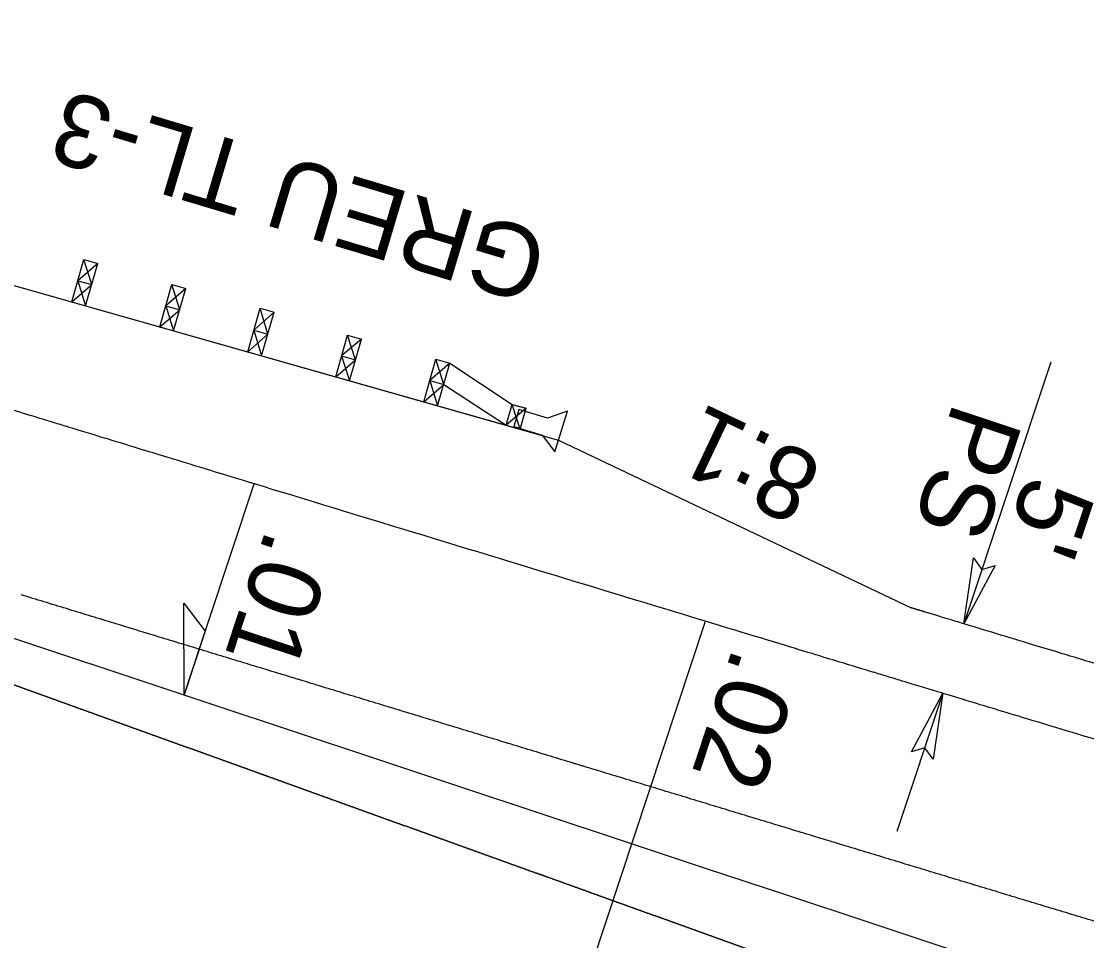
# Model space of a CAD drawing. Extents: x 472216 to 481979, y 489069 to 507339.
# Drawn here: x 480383.4 to 480456.8, y 493307.3 to 493370.6 of the extents above; entities that cross this region are included whole.
import ezdxf

# ---------------------------------------------------------------- set-up
doc = ezdxf.new("R2010")
doc.units = 0
for name, color, linetype in [('Prop Drainage Structure Drop Inlet Grate 2 Narrow Slots and Sag Grates 840 24 CELL', 7, 'Continuous'), ('Prop Drainage Structure Drop Inlet Grate 2 Wide Slots and Sag Grates 840 22 Label', 7, 'Continuous'), ('Prop Drainage Structure Outlet Berm Ditch 850 10 CELL', 7, 'Continuous'), ('Prop Drainage Structure Pipe CSP 15in', 7, 'Continuous'), ('Prop Drainage Structure Pipe Plug CELL', 7, 'Continuous'), ('Prop Drainage Structure Pipe RCP 15in Class III Label', 7, 'Continuous'), ('Prop Drainage Structure Pipe RCP 24in Class III Label', 7, 'Continuous'), ('Prop Erosion Embankment Toe Protection CELL', 7, 'Continuous'), ('Sheet Block Revision CELL', 7, 'Continuous'), ('Sheet North Arrow Point CELL', 7, 'Continuous')]:
    doc.layers.add(name, color=color, linetype=linetype)

msp = doc.modelspace()

# ---------------------------------------------------------------- linework, layer by layer
at = {"layer": 'Prop Drainage Structure Drop Inlet Grate 2 Narrow Slots and Sag Grates 840 24 CELL'}
msp.add_lwpolyline([(480394.601, 493324.193), (480394.583, 493330.518), (480396.051, 493328.585)], close=True, dxfattribs=at)
at = {"layer": 'Prop Drainage Structure Drop Inlet Grate 2 Wide Slots and Sag Grates 840 22 Label'}
for p, q in [((480394.601, 493324.193), (480399.437, 493338.734)), ((480420.369, 493298.635), (480430.522, 493329.27))]:
    msp.add_line(p, q, dxfattribs=at)
at = {"layer": 'Prop Drainage Structure Outlet Berm Ditch 850 10 CELL'}
for points in [[(480450.47, 493333.12), (480448.317, 493329.093), (480448.984, 493333.64), (480449.562, 493332.842)], [(480444.709, 493320.283), (480446.863, 493324.309), (480446.196, 493319.763), (480445.618, 493320.561)]]:
    msp.add_lwpolyline(points, close=True, dxfattribs=at)
at = {"layer": 'Prop Drainage Structure Pipe Plug CELL'}
for p, q in [((480372.292, 493355.395), (480417.266, 493342.628)), ((480386.861, 493351.259), (480387.693, 493354.191)), ((480388.655, 493353.918), (480387.278, 493352.726)), ((480388.24, 493352.452), (480387.693, 493354.191)), ((480387.693, 493354.191), (480388.655, 493353.918)), ((480387.823, 493350.986), (480388.655, 493353.918)), ((480386.861, 493351.259), (480388.24, 493352.452)), ((480387.278, 493352.726), (480388.24, 493352.452)), ((480387.278, 493352.726), (480387.823, 493350.986)), ((480392.923, 493349.538), (480393.751, 493352.459)), ((480394.3, 493350.726), (480393.751, 493352.459)), ((480393.751, 493352.459), (480394.714, 493352.186)), ((480394.714, 493352.186), (480393.338, 493350.999)), ((480393.885, 493349.265), (480394.714, 493352.186)), ((480393.338, 493350.999), (480394.3, 493350.726)), ((480393.338, 493350.999), (480393.885, 493349.265)), ((480398.984, 493347.818), (480399.841, 493350.836)), ((480400.374, 493349.053), (480399.841, 493350.836)), ((480399.841, 493350.836), (480400.803, 493350.563)), ((480392.923, 493349.538), (480394.3, 493350.726)), ((480400.803, 493350.563), (480399.412, 493349.327)), ((480399.947, 493347.545), (480400.803, 493350.563)), ((480392.923, 493349.538), (480393.885, 493349.265)), ((480399.412, 493349.327), (480400.374, 493349.053)), ((480399.412, 493349.327), (480399.947, 493347.545)), ((480398.984, 493347.818), (480400.374, 493349.053)), ((480405.046, 493346.097), (480405.865, 493348.982)), ((480406.828, 493348.709), (480405.456, 493347.54)), ((480406.418, 493347.267), (480405.865, 493348.982)), ((480405.865, 493348.982), (480406.828, 493348.709)), ((480406.008, 493345.824), (480406.828, 493348.709)), ((480405.046, 493346.097), (480406.418, 493347.267)), ((480405.456, 493347.54), (480406.418, 493347.267)), ((480405.456, 493347.54), (480406.008, 493345.824)), ((480411.108, 493344.376), (480411.945, 493347.323)), ((480412.489, 493345.577), (480411.945, 493347.323)), ((480411.945, 493347.323), (480412.907, 493347.05)), ((480412.907, 493347.05), (480411.527, 493345.85)), ((480412.07, 493344.103), (480412.907, 493347.05)), ((480412.907, 493347.05), (480417.195, 493344.208)), ((480411.527, 493345.85), (480412.489, 493345.577)), ((480411.527, 493345.85), (480412.07, 493344.103)), ((480411.108, 493344.376), (480412.489, 493345.577)), ((480412.489, 493345.577), (480416.785, 493342.764)), ((480416.785, 493342.764), (480417.195, 493344.208)), ((480417.195, 493344.208), (480417.676, 493344.071)), ((480417.747, 493342.491), (480417.195, 493344.208)), ((480417.195, 493344.208), (480418.157, 493343.935)), ((480418.157, 493343.935), (480416.785, 493342.764)), ((480417.671, 493343.861), (480417.494, 493343.276)), ((480419.63, 493343.267), (480417.671, 493343.861)), ((480417.747, 493342.491), (480418.157, 493343.935)), ((480421.007, 493343.744), (480419.63, 493343.267)), ((480420.151, 493340.931), (480421.007, 493343.744)), ((480417.494, 493343.276), (480417.318, 493342.691)), ((480417.318, 493342.691), (480419.277, 493342.097)), ((480419.277, 493342.097), (480420.151, 493340.931))]:
    msp.add_line(p, q, dxfattribs=at)
at = {"layer": 'Prop Drainage Structure Pipe RCP 15in Class III Label'}
for points in [[(480440.789, 493313.612), (480440.013, 493313.847), (480439.237, 493314.083), (480438.461, 493314.318), (480437.685, 493314.553), (480436.909, 493314.789), (480436.134, 493315.024), (480435.358, 493315.26), (480434.582, 493315.495), (480433.806, 493315.731), (480433.03, 493315.966), (480432.255, 493316.202), (480431.479, 493316.438), (480430.703, 493316.673), (480429.927, 493316.909), (480429.151, 493317.145), (480428.376, 493317.38), (480427.6, 493317.616), (480426.824, 493317.852), (480426.048, 493318.087), (480425.273, 493318.323), (480424.497, 493318.559), (480423.721, 493318.795), (480422.945, 493319.031), (480422.17, 493319.266), (480421.394, 493319.502), (480420.618, 493319.738), (480419.843, 493319.974), (480419.067, 493320.21), (480418.291, 493320.446), (480417.515, 493320.682), (480416.74, 493320.918), (480415.964, 493321.154), (480415.188, 493321.39), (480414.413, 493321.626), (480413.637, 493321.862), (480412.861, 493322.098), (480412.086, 493322.334), (480411.31, 493322.571), (480410.535, 493322.807), (480409.759, 493323.043), (480408.983, 493323.279), (480408.208, 493323.515), (480407.432, 493323.752), (480406.656, 493323.988), (480405.881, 493324.224), (480405.105, 493324.461), (480404.33, 493324.697), (480403.554, 493324.933), (480402.778, 493325.17), (480402.003, 493325.406), (480401.227, 493325.642), (480400.452, 493325.879), (480399.676, 493326.115), (480398.901, 493326.352), (480398.125, 493326.588), (480397.35, 493326.825), (480396.574, 493327.061), (480395.799, 493327.298), (480395.023, 493327.535), (480394.247, 493327.771), (480393.472, 493328.008), (480392.696, 493328.244), (480391.921, 493328.481), (480391.145, 493328.718), (480390.37, 493328.955), (480389.595, 493329.191), (480388.819, 493329.428), (480388.044, 493329.665), (480387.268, 493329.902), (480386.493, 493330.138), (480385.717, 493330.375), (480384.942, 493330.612), (480384.166, 493330.849), (480383.391, 493331.086)], [(480402.52, 493325.249), (480402.003, 493325.406), (480401.227, 493325.642), (480400.452, 493325.879), (480399.676, 493326.115), (480398.901, 493326.352), (480398.125, 493326.588), (480397.35, 493326.825), (480396.574, 493327.061), (480395.799, 493327.298), (480395.023, 493327.535), (480394.247, 493327.771), (480393.472, 493328.008), (480392.696, 493328.244), (480391.921, 493328.481), (480391.145, 493328.718), (480390.37, 493328.955), (480389.595, 493329.191), (480388.819, 493329.428), (480388.044, 493329.665), (480387.268, 493329.902), (480386.493, 493330.138), (480385.717, 493330.375), (480384.942, 493330.612), (480384.166, 493330.849), (480383.391, 493331.086)], [(480437.962, 493305.067), (480437.198, 493305.341), (480436.435, 493305.615), (480435.672, 493305.889), (480434.908, 493306.163), (480434.145, 493306.437), (480433.382, 493306.711), (480432.618, 493306.985), (480431.855, 493307.259), (480431.092, 493307.533), (480430.328, 493307.808), (480429.565, 493308.082), (480428.802, 493308.356), (480428.039, 493308.63), (480427.275, 493308.904), (480426.512, 493309.178), (480425.749, 493309.453), (480424.986, 493309.727), (480424.222, 493310.001), (480423.459, 493310.276), (480422.696, 493310.55), (480421.933, 493310.824), (480421.17, 493311.099), (480420.406, 493311.373), (480419.643, 493311.647), (480418.88, 493311.922), (480418.117, 493312.196), (480417.354, 493312.471), (480416.591, 493312.745), (480415.828, 493313.02), (480415.064, 493313.294), (480414.301, 493313.569), (480413.538, 493313.843), (480412.775, 493314.118), (480412.012, 493314.392), (480411.249, 493314.667), (480410.486, 493314.942), (480409.723, 493315.216), (480408.96, 493315.491), (480408.197, 493315.766), (480407.434, 493316.041), (480406.671, 493316.315), (480405.908, 493316.59), (480405.145, 493316.865), (480404.382, 493317.14), (480403.619, 493317.414), (480402.856, 493317.689), (480402.093, 493317.964), (480401.33, 493318.239), (480400.567, 493318.514), (480399.804, 493318.789), (480399.041, 493319.064), (480398.278, 493319.339), (480397.515, 493319.614), (480396.752, 493319.889), (480395.989, 493320.164), (480395.226, 493320.439), (480394.463, 493320.714), (480393.7, 493320.989), (480392.937, 493321.264), (480392.174, 493321.539), (480391.412, 493321.815), (480390.649, 493322.09), (480389.886, 493322.365), (480389.123, 493322.64), (480388.36, 493322.915), (480387.597, 493323.191), (480386.834, 493323.466), (480386.072, 493323.741), (480385.309, 493324.017), (480384.546, 493324.292), (480383.783, 493324.567), (480383.02, 493324.843), (480382.258, 493325.118), (480381.495, 493325.393)], [(480381.495, 493325.393), (480382.258, 493325.118), (480383.02, 493324.843), (480383.783, 493324.567), (480384.546, 493324.292), (480385.309, 493324.017), (480386.072, 493323.741), (480386.834, 493323.466), (480387.597, 493323.191), (480388.36, 493322.915), (480389.123, 493322.64), (480389.886, 493322.365), (480390.649, 493322.09), (480391.412, 493321.815), (480392.174, 493321.539), (480392.937, 493321.264), (480393.7, 493320.989), (480394.463, 493320.714), (480395.226, 493320.439), (480395.989, 493320.164), (480396.752, 493319.889), (480397.515, 493319.614), (480398.278, 493319.339), (480399.041, 493319.064), (480399.804, 493318.789), (480400.313, 493318.606)], [(480421.652, 493319.424), (480421.394, 493319.502), (480420.618, 493319.738), (480419.843, 493319.974), (480419.067, 493320.21), (480418.291, 493320.446), (480417.515, 493320.682), (480416.74, 493320.918), (480415.964, 493321.154), (480415.188, 493321.39), (480414.413, 493321.626), (480413.637, 493321.862), (480412.861, 493322.098), (480412.086, 493322.334), (480411.31, 493322.571), (480410.535, 493322.807), (480409.759, 493323.043), (480408.983, 493323.279), (480408.208, 493323.515), (480407.432, 493323.752), (480406.656, 493323.988), (480405.881, 493324.224), (480405.105, 493324.461), (480404.33, 493324.697), (480403.554, 493324.933), (480402.778, 493325.17), (480402.52, 493325.249)], [(480440.789, 493313.612), (480440.013, 493313.847), (480439.237, 493314.083), (480438.461, 493314.318), (480437.685, 493314.553), (480436.909, 493314.789), (480436.134, 493315.024), (480435.358, 493315.26), (480434.582, 493315.495), (480433.806, 493315.731), (480433.03, 493315.966), (480432.255, 493316.202), (480431.479, 493316.438), (480430.703, 493316.673), (480429.927, 493316.909), (480429.151, 493317.145), (480428.376, 493317.38), (480427.6, 493317.616), (480426.824, 493317.852), (480426.048, 493318.087), (480425.273, 493318.323), (480424.497, 493318.559), (480423.721, 493318.795), (480422.945, 493319.031), (480422.17, 493319.266), (480421.652, 493319.424)], [(480400.313, 493318.606), (480400.567, 493318.514), (480401.33, 493318.239), (480402.093, 493317.964), (480402.856, 493317.689), (480403.619, 493317.414), (480404.382, 493317.14), (480405.145, 493316.865), (480405.908, 493316.59), (480406.671, 493316.315), (480407.434, 493316.041), (480408.197, 493315.766), (480408.96, 493315.491), (480409.723, 493315.216), (480410.486, 493314.942), (480411.249, 493314.667), (480412.012, 493314.392), (480412.775, 493314.118), (480413.538, 493313.843), (480414.301, 493313.569), (480415.064, 493313.294), (480415.828, 493313.02), (480416.591, 493312.745), (480417.354, 493312.471), (480418.117, 493312.196), (480418.88, 493311.922), (480419.135, 493311.83)], [(480498.258, 493296.192), (480497.479, 493296.434), (480496.7, 493296.676), (480495.921, 493296.917), (480495.142, 493297.158), (480494.363, 493297.398), (480493.583, 493297.637), (480492.804, 493297.876), (480492.024, 493298.114), (480491.244, 493298.351), (480490.464, 493298.588), (480489.683, 493298.825), (480488.903, 493299.06), (480488.127, 493299.294), (480487.351, 493299.528), (480486.575, 493299.763), (480485.798, 493299.997), (480485.022, 493300.231), (480484.246, 493300.465), (480483.47, 493300.699), (480482.694, 493300.933), (480481.918, 493301.168), (480481.141, 493301.402), (480480.365, 493301.636), (480479.589, 493301.87), (480478.813, 493302.105), (480478.037, 493302.339), (480477.261, 493302.573), (480476.484, 493302.808), (480475.708, 493303.042), (480474.932, 493303.277), (480474.156, 493303.511), (480473.38, 493303.745), (480472.604, 493303.98), (480471.828, 493304.214), (480471.052, 493304.449), (480470.276, 493304.684), (480469.5, 493304.918), (480468.723, 493305.153), (480467.947, 493305.387), (480467.171, 493305.622), (480466.395, 493305.857), (480465.619, 493306.091), (480464.843, 493306.326), (480464.067, 493306.561), (480463.291, 493306.795), (480462.515, 493307.03), (480461.739, 493307.265), (480460.963, 493307.5), (480460.187, 493307.734), (480459.411, 493307.969), (480458.635, 493308.204), (480457.859, 493308.439), (480457.083, 493308.674), (480456.307, 493308.909), (480455.531, 493309.144), (480454.755, 493309.379), (480453.979, 493309.614), (480453.203, 493309.849), (480452.427, 493310.084), (480451.651, 493310.319), (480450.875, 493310.554), (480450.099, 493310.789), (480449.324, 493311.024), (480448.548, 493311.259), (480447.772, 493311.494), (480446.996, 493311.73), (480446.22, 493311.965), (480445.444, 493312.2), (480444.668, 493312.435), (480443.892, 493312.671), (480443.116, 493312.906), (480442.34, 493313.141), (480441.565, 493313.376), (480440.789, 493313.612)], [(480459.946, 493307.808), (480459.411, 493307.969), (480458.635, 493308.204), (480457.859, 493308.439), (480457.083, 493308.674), (480456.307, 493308.909), (480455.531, 493309.144), (480454.755, 493309.379), (480453.979, 493309.614), (480453.203, 493309.849), (480452.427, 493310.084), (480451.651, 493310.319), (480450.875, 493310.554), (480450.099, 493310.789), (480449.324, 493311.024), (480448.548, 493311.259), (480447.772, 493311.494), (480446.996, 493311.73), (480446.22, 493311.965), (480445.444, 493312.2), (480444.668, 493312.435), (480443.892, 493312.671), (480443.116, 493312.906), (480442.34, 493313.141), (480441.565, 493313.376), (480440.789, 493313.612)], [(480419.135, 493311.83), (480419.643, 493311.647), (480420.406, 493311.373), (480421.17, 493311.099), (480421.933, 493310.824), (480422.696, 493310.55), (480423.459, 493310.276), (480424.222, 493310.001), (480424.986, 493309.727), (480425.749, 493309.453), (480426.512, 493309.178), (480427.275, 493308.904), (480428.039, 493308.63), (480428.802, 493308.356), (480429.565, 493308.082), (480430.328, 493307.808), (480431.092, 493307.533), (480431.855, 493307.259), (480432.618, 493306.985), (480433.382, 493306.711), (480434.145, 493306.437), (480434.908, 493306.163), (480435.672, 493305.889), (480436.435, 493305.615), (480437.198, 493305.341), (480437.962, 493305.067)]]:
    msp.add_spline(points, degree=3, dxfattribs=at)
at = {"layer": 'Prop Drainage Structure Pipe RCP 24in Class III Label'}
for points in [[(480386.897, 493342.562), (480386.599, 493342.654), (480386.3, 493342.745), (480385.702, 493342.927), (480385.404, 493343.019), (480384.507, 493343.293), (480382.715, 493343.84), (480378.533, 493345.119), (480370.169, 493347.678), (480358.222, 493351.338), (480346.276, 493355.004), (480337.915, 493357.574), (480334.332, 493358.675), (480331.944, 493359.41), (480330.75, 493359.778), (480329.555, 493360.145)], [(480444.272, 493325.095), (480443.973, 493325.186), (480443.674, 493325.276), (480443.077, 493325.458), (480442.778, 493325.549), (480441.881, 493325.821), (480440.087, 493326.365), (480435.903, 493327.635), (480427.534, 493330.177), (480415.58, 493333.813), (480403.628, 493337.455), (480395.263, 493340.008), (480391.678, 493341.102), (480389.288, 493341.832), (480388.093, 493342.197), (480386.897, 493342.562)], [(480501.826, 493307.649), (480501.674, 493307.697), (480501.523, 493307.744), (480501.221, 493307.838), (480501.07, 493307.884), (480500.768, 493307.978), (480500.618, 493308.025), (480500.431, 493308.083), (480500.375, 493308.1), (480500.319, 493308.117), (480500.282, 493308.129), (480500.263, 493308.135), (480500.168, 493308.164), (480499.488, 493308.375), (480497.599, 493308.959), (480495.784, 493309.514), (480494.271, 493309.974), (480493.968, 493310.065), (480493.363, 493310.249), (480492.984, 493310.363), (480492.567, 493310.489), (480492.444, 493310.526), (480492.397, 493310.541), (480492.378, 493310.546), (480492.368, 493310.549), (480492.34, 493310.558), (480492.172, 493310.608), (480491.704, 493310.749), (480491.255, 493310.885), (480490.656, 493311.065), (480490.357, 493311.156), (480489.758, 493311.336), (480488.86, 493311.607), (480483.173, 493313.323), (480472.997, 493316.396), (480461.028, 493320.017), (480452.65, 493322.555), (480449.059, 493323.643), (480446.666, 493324.369), (480445.469, 493324.732), (480444.272, 493325.095)]]:
    msp.add_open_spline(points, degree=3, dxfattribs=at)
at = {"layer": 'Prop Erosion Embankment Toe Protection CELL'}
for p, q in [((480372.292, 493355.395), (480420.397, 493341.739)), ((480420.397, 493341.739), (480444.643, 493330.207))]:
    msp.add_line(p, q, dxfattribs=at)
for points, degree in [([(480445.724, 493329.88), (480445.364, 493329.989), (480445.004, 493330.098), (480444.643, 493330.207)], 2), ([(480503.312, 493312.423), (480503.16, 493312.471), (480503.008, 493312.518), (480502.837, 493312.571), (480502.818, 493312.577), (480502.78, 493312.589), (480502.723, 493312.607), (480502.666, 493312.624), (480502.553, 493312.659), (480502.477, 493312.683), (480502.326, 493312.73), (480502.251, 493312.753), (480502.1, 493312.8), (480502.025, 493312.823), (480501.941, 493312.849), (480501.931, 493312.852), (480501.913, 493312.858), (480501.884, 493312.867), (480501.856, 493312.876), (480501.819, 493312.887), (480501.8, 493312.893), (480501.763, 493312.905), (480501.744, 493312.91), (480501.722, 493312.917), (480501.72, 493312.918), (480501.715, 493312.919), (480501.708, 493312.922), (480501.692, 493312.927), (480501.658, 493312.937), (480501.592, 493312.957), (480501.535, 493312.975), (480500.89, 493313.175), (480500.282, 493313.363), (480498.459, 493313.924), (480497.243, 493314.296), (480495.951, 493314.689), (480495.875, 493314.712), (480495.723, 493314.758), (480495.495, 493314.827), (480495.267, 493314.896), (480495.096, 493314.948), (480495.077, 493314.954), (480495.039, 493314.965), (480494.982, 493314.982), (480494.849, 493315.023), (480494.583, 493315.103), (480494.355, 493315.172), (480494.128, 493315.241), (480494.052, 493315.264), (480493.937, 493315.298), (480493.899, 493315.31), (480493.851, 493315.324), (480493.842, 493315.327), (480493.829, 493315.331), (480493.827, 493315.332), (480493.822, 493315.333), (480493.82, 493315.334), (480493.812, 493315.336), (480493.807, 493315.338), (480493.8, 493315.34), (480493.798, 493315.34), (480493.793, 493315.342), (480493.786, 493315.344), (480493.77, 493315.349), (480493.756, 493315.353), (480493.597, 493315.401), (480493.447, 493315.446), (480492.998, 493315.582), (480492.699, 493315.672), (480492.1, 493315.852), (480491.801, 493315.943), (480491.352, 493316.078), (480491.202, 493316.123), (480490.903, 493316.213), (480490.754, 493316.259), (480490.005, 493316.484), (480489.407, 493316.665), (480484.02, 493318.29), (480479.232, 493319.736), (480469.657, 493322.63), (480464.87, 493324.078), (480457.691, 493326.252), (480455.297, 493326.978), (480451.707, 493328.066), (480450.51, 493328.428), (480448.117, 493329.154), (480446.921, 493329.517), (480445.724, 493329.88)], 3)]:
    msp.add_open_spline(points, degree=degree, dxfattribs=at)
at = {"layer": 'Sheet Block Revision CELL'}
for p, q in [((480454.305, 493347.125), (480448.317, 493329.093)), ((480446.863, 493324.309), (480443.7, 493314.786))]:
    msp.add_line(p, q, dxfattribs=at)
at = {"layer": 'Sheet North Arrow Point CELL'}
msp.add_arc((489862.969, 521790.84), 30000, 250.3297664, 251.7884259, dxfattribs=at)

# ---------------------------------------------------------------- texts
at = {"layer": 'Prop Drainage Structure Drop Inlet Grate 2 Narrow Slots and Sag Grates 840 24 CELL'}
for s, p in [('.01', (480400.289, 493335.777)), ('.02', (480432.45, 493327.625))]:
    msp.add_text(s, height=5, rotation=251.72636, dxfattribs=at).set_placement(p)
at = {"layer": 'Prop Drainage Structure Pipe CSP 15in'}
for s, rotation, p in [('8:1', 154.56613, (480438.81, 493340.28)), ('PS', 251.62955, (480447.647, 493344.5)), ("5'", 251.62955, (480452.67, 493339.513))]:
    msp.add_text(s, height=5, rotation=rotation, dxfattribs=at).set_placement(p)
at = {"layer": 'Prop Drainage Structure Pipe Plug CELL'}
msp.add_text('GREU TL-3', height=5, rotation=163.29953, dxfattribs=at).set_placement((480419.934, 493355.86))

doc.saveas('drawing.dxf')
